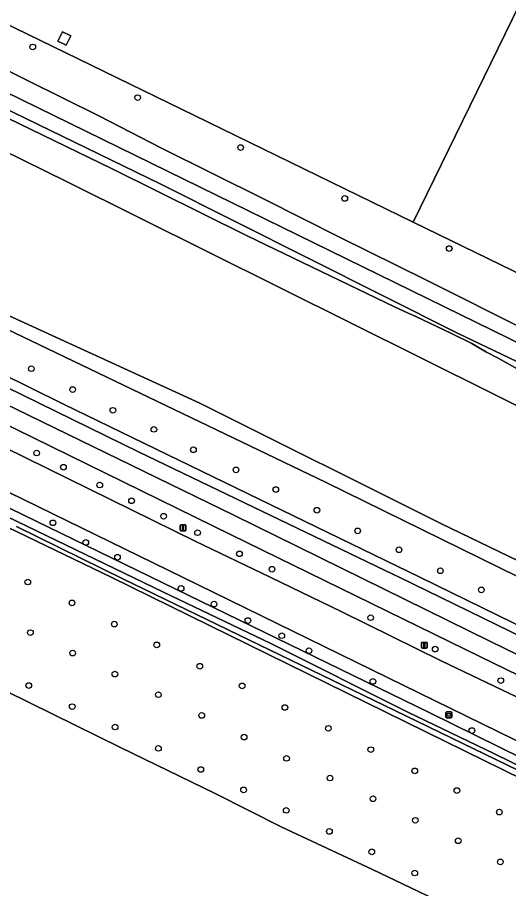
# Model space of a CAD drawing. Extents: x 156141 to 158132, y 385651 to 388333.
# Drawn here: x 156808.9 to 156893.8, y 386196.1 to 386346.8 of the extents above; entities that cross this region are included whole.
import ezdxf

# ---------------------------------------------------------------- set-up
doc = ezdxf.new("R2010")
doc.units = 0
for name, color, linetype in [('IMGEO_Berm_groen', 7, 'Continuous'), ('IMGEO_Boom', 7, 'Continuous'), ('IMGEO_Bouwland', 7, 'Continuous'), ('IMGEO_Erf', 7, 'Continuous'), ('IMGEO_Fietspad_gesloten', 7, 'Continuous'), ('IMGEO_Grasland_overig', 7, 'Continuous'), ('IMGEO_Groenvoorziening', 7, 'Continuous'), ('IMGEO_Hek', 7, 'Continuous'), ('IMGEO_Lage_trafo', 7, 'Continuous'), ('IMGEO_Lichtmast', 7, 'Continuous'), ('IMGEO_Loofbos', 7, 'Continuous'), ('IMGEO_Oever', 7, 'Continuous'), ('IMGEO_Rijbaan_lokaal_gesloten', 7, 'Continuous'), ('IMGEO_Sloot', 7, 'Continuous'), ('IMGEO_Voetpad_open', 7, 'Continuous'), ('IMGEO_Waterloop', 7, 'Continuous'), ('IMGEO_Wegwijzer', 7, 'Continuous')]:
    doc.layers.add(name, color=color, linetype=linetype)

msp = doc.modelspace()

# ---------------------------------------------------------------- linework, layer by layer
at = {"layer": 'IMGEO_Berm_groen'}
for points in [[(156874.88, 386250), (156873.92, 386250.47), (156829.97, 386271.61), (156801.07, 386285.74), (156761.54, 386305.28), (156749.3, 386311.2), (156736.57, 386317.36), (156707.43, 386331.66), (156681.2, 386344.37), (156657.68, 386355.9), (156629.2, 386369.96), (156613.05, 386377.82), (156609.28, 386379.8), (156574.82, 386396.59), (156558.18, 386404.76), (156543.35, 386412.02), (156539.43, 386413.93), (156514.71, 386425.98), (156503.51, 386431.38), (156490.68, 386437.75), (156472.35, 386446.61), (156453.09, 386456.04), (156439.01, 386463.07)], [(156439.93, 386459.43), (156478.08, 386440.66), (156748.12, 386308.63), (156804.27, 386281.19), (156846.28, 386260.73), (156890.66, 386238.9), (156936.44, 386216.54), (157000.04, 386185.31), (157015.75, 386178.18)], [(157014.71, 386175.6), (157000, 386182.1), (156998.79, 386182.7), (156935.1, 386213.72), (156888.97, 386236.22), (156845.86, 386257.32), (156802.24, 386278.71), (156746.83, 386305.79), (156476.91, 386437.66), (156454.28, 386448.77), (156440.3, 386455.67)], [(156957.27, 386191.33), (156837.43, 386250), (156742.53, 386296.33), (156535.86, 386397.24)], [(156614.76, 386366.1), (156674.13, 386337.24), (156685.25, 386331.63), (156700.19, 386324.34), (156714.3, 386317.45), (156736.53, 386306.59), (156745.28, 386302.37), (156755.14, 386297.61), (156775.3, 386287.81), (156799.3, 386276.04), (156839.62, 386256.24), (156852.56, 386250), (156864.99, 386244), (156882.15, 386235.51), (156904.35, 386224.95), (156929.66, 386212.45), (156955.39, 386199.94), (156988.53, 386183.66)], [(156666.27, 386329.93), (156666.29, 386329.98), (156666.83, 386330.54), (156667.9, 386330.78), (156670.86, 386329.85), (156690.84, 386319.44), (156714.79, 386307.37), (156743.23, 386293.2), (156761.56, 386284.29), (156880.06, 386226.6), (156969.14, 386182.65)], [(157000, 386188.81), (156997.82, 386189.87), (156996.45, 386190.43), (156992.57, 386192.32), (156988.39, 386194.35), (156958.65, 386209.02), (156918.24, 386228.86), (156874.88, 386250)]]:
    msp.add_lwpolyline(points, dxfattribs=at)
at = {"layer": 'IMGEO_Boom'}
for centre in [(156811.55, 386341.67), (156829.68, 386332.91), (156847.48, 386324.28), (156865.48, 386315.48), (156883.53, 386306.82), (156811.3, 386286.04), (156818.46, 386282.43), (156825.41, 386278.85), (156832.49, 386275.55), (156812.23, 386271.46), (156839.32, 386272.02), (156816.86, 386269.01), (156846.68, 386268.55), (156823.13, 386265.93), (156853.56, 386265.15), (156828.62, 386263.2), (156860.66, 386261.57), (156815.04, 386259.39), (156834.17, 386260.53), (156867.72, 386258), (156840.04, 386257.68), (156820.72, 386256), (156826.2, 386253.45), (156847.28, 386254.03), (156874.86, 386254.73), (156852.91, 386251.37), (156882.01, 386251.1), (156810.69, 386249.15), (156837.19, 386248.04), (156889.08, 386247.79), (156818.33, 386245.55), (156842.88, 386245.34), (156869.95, 386242.99), (156825.65, 386241.88), (156848.74, 386242.49), (156811.15, 386240.4), (156854.6, 386239.88), (156832.98, 386238.28), (156818.45, 386236.87), (156859.29, 386237.28), (156881.11, 386237.55), (156840.42, 386234.59), (156825.74, 386233.24), (156810.87, 386231.26), (156847.74, 386231.19), (156870.34, 386231.97), (156892.45, 386232.1), (156833.26, 386229.67), (156818.38, 386227.61), (156855.13, 386227.46), (156840.76, 386226.09), (156825.79, 386224.08), (156862.65, 386223.86), (156887.46, 386223.48), (156848.09, 386222.34), (156833.27, 386220.39), (156869.98, 386220.17), (156855.42, 386218.67), (156840.6, 386216.74), (156877.59, 386216.5), (156862.93, 386215.26), (156847.99, 386213.21), (156884.86, 386213.09), (156870.37, 386211.68), (156855.36, 386209.67), (156892.2, 386209.37), (156877.67, 386207.96), (156862.83, 386206.02), (156885.09, 386204.42), (156870.16, 386202.49), (156892.38, 386200.76), (156877.59, 386198.84)]:
    msp.add_circle(centre, 0.489, dxfattribs=at)
at = {"layer": 'IMGEO_Bouwland'}
msp.add_lwpolyline([(156887.62, 386191.12), (156870.25, 386199.46), (156854.63, 386206.77), (156843.08, 386212.58), (156826.71, 386220.54), (156799.18, 386234.11), (156775.99, 386245.31), (156750.7, 386257.9), (156727.51, 386268.85), (156707.67, 386278.64), (156675.73, 386294.53), (156650.3, 386306.68), (156628.11, 386317.67), (156606.62, 386328.01)], dxfattribs=at)
at = {"layer": 'IMGEO_Erf'}
for points in [[(156467.27, 386511.43), (156654.66, 386420.01), (156654.6, 386419.89), (156819.39, 386339.6), (156839.51, 386329.8), (156877.29, 386311.4), (156965.31, 386491.61), (156966.64, 386494.22), (156968.44, 386496.63), (156970.4, 386498.96), (156972.53, 386501.02), (156974.9, 386502.92), (156977.41, 386504.45), (156980.02, 386506.02), (156982.74, 386507.19), (156986.18, 386508.22), (156981.22, 386514.25), (156978.47, 386517.59), (156958.79, 386541.51), (156951.16, 386550.77), (156944.36, 386559.04), (156934.05, 386571.56), (156837.85, 386688.1)], [(156993.9, 386498.84), (156987.59, 386506.51), (156986.18, 386508.22), (156982.74, 386507.19), (156980.02, 386506.02), (156977.41, 386504.45), (156974.9, 386502.92), (156972.53, 386501.02), (156970.4, 386498.96), (156968.44, 386496.63), (156966.64, 386494.22), (156965.31, 386491.61), (156877.29, 386311.4), (156976.29, 386263.17), (156977.15, 386263.89), (156998.63, 386281.54), (156988.88, 386285.67), (157047.4, 386333.71)]]:
    msp.add_lwpolyline(points, dxfattribs=at)
msp.add_lwpolyline([(156818.13, 386343.6), (156817.33, 386341.96), (156815.87, 386342.65), (156816.67, 386344.28)], close=True, dxfattribs=at)
at = {"layer": 'IMGEO_Fietspad_gesloten'}
msp.add_lwpolyline([(156748.12, 386308.63), (156746.83, 386305.79), (156802.24, 386278.71), (156845.86, 386257.32), (156888.97, 386236.22), (156935.1, 386213.72), (156998.79, 386182.7), (157000.04, 386185.31), (156936.44, 386216.54), (156890.66, 386238.9), (156846.28, 386260.73), (156804.27, 386281.19)], close=True, dxfattribs=at)
at = {"layer": 'IMGEO_Grasland_overig'}
for points in [[(156953.91, 386186.63), (156825.09, 386250), (156773.09, 386275.04), (156725.27, 386298.7), (156709.29, 386306.75), (156691.43, 386315.71), (156687.35, 386317.63), (156665.95, 386328.26), (156662.99, 386329.73), (156648.87, 386336.74), (156637.95, 386342.17), (156625.35, 386349.27), (156598.54, 386363.27)], [(156606.62, 386328.01), (156628.11, 386317.67), (156650.3, 386306.68), (156675.73, 386294.53), (156707.67, 386278.64), (156727.51, 386268.85), (156750.7, 386257.9), (156775.99, 386245.31), (156799.18, 386234.11), (156826.71, 386220.54), (156843.08, 386212.58), (156854.63, 386206.77), (156870.25, 386199.46), (156887.62, 386191.12)]]:
    msp.add_lwpolyline(points, dxfattribs=at)
at = {"layer": 'IMGEO_Groenvoorziening'}
for points in [[(157165.3, 386154.9), (157174.32, 386150.33), (157189.71, 386159.21), (157185.05, 386163.19), (157127.23, 386195.07), (157106.49, 386206.51), (157053.42, 386226.12), (157051.11, 386226.97), (157039.19, 386231.88), (157004.07, 386250), (157000, 386252.1), (156977.15, 386263.89), (156976.29, 386263.17), (156877.29, 386311.4), (156839.51, 386329.8), (156819.39, 386339.6), (156654.6, 386419.89)], [(156634.98, 386400.55), (156635.12, 386401.73), (156635.48, 386402.41), (156636.24, 386403.19), (156637.43, 386403.27), (156639.54, 386402.52), (156649.07, 386398.9), (156657.64, 386396.07), (156661, 386394.56), (156669.9, 386390.49), (156690.28, 386380.52), (156726.8, 386362.78), (156726.37, 386360.59), (156727.13, 386360.21), (156727.74, 386359.91), (156729.99, 386360.64), (156741.03, 386356.04), (156817.52, 386318.34), (156903.3, 386275.62), (156918.93, 386268.5), (156956.55, 386250), (157000, 386228.64), (157031.36, 386213.22), (157074.78, 386191.48)], [(156799.39, 386341.54), (156810.52, 386335.96), (156823.08, 386329.73), (156833.71, 386324.21), (156851.57, 386315.37), (156864.58, 386308.77), (156879.6, 386301.33), (156896.93, 386292.64), (156971.78, 386256.2), (157013.65, 386235.83)], [(157007.86, 386230.37), (156983.26, 386242.23), (156959.87, 386253.46), (156938.89, 386263.74), (156923.09, 386271.59), (156907.17, 386279.13), (156904.35, 386280.55), (156902.06, 386281.92), (156899.69, 386283.5), (156893.93, 386286.74), (156892.01, 386287.84), (156889.99, 386288.92), (156887.47, 386290.42), (156883.92, 386292.1), (156877.74, 386295.08), (156876.44, 386295.62), (156874.1, 386296.73), (156848.63, 386309.02), (156825.28, 386320.58), (156803.17, 386331.33)]]:
    msp.add_lwpolyline(points, dxfattribs=at)
at = {"layer": 'IMGEO_Hek'}
msp.add_lwpolyline([(156976.29, 386263.17), (156877.29, 386311.4), (156839.51, 386329.8), (156819.39, 386339.6), (156654.6, 386419.89)], dxfattribs=at)
at = {"layer": 'IMGEO_Lage_trafo'}
msp.add_lwpolyline([(156817.33, 386341.96), (156818.13, 386343.6), (156816.67, 386344.28), (156815.87, 386342.65)], close=True, dxfattribs=at)
at = {"layer": 'IMGEO_Lichtmast'}
for p, q in [((156837.04, 386258.13), (156837.04, 386258.93)), ((156837.04, 386258.93), (156837.04, 386258.13)), ((156837.14, 386259.03), (156837.93, 386259.03)), ((156837.93, 386259.03), (156837.14, 386259.03)), ((156838.03, 386258.93), (156838.03, 386258.13)), ((156838.03, 386258.13), (156838.03, 386258.93)), ((156837.93, 386258.03), (156837.14, 386258.03)), ((156837.14, 386258.03), (156837.93, 386258.03)), ((156878.84, 386238.72), (156879.63, 386238.72)), ((156879.63, 386238.72), (156878.84, 386238.72)), ((156878.74, 386237.83), (156878.74, 386238.62)), ((156878.74, 386238.62), (156878.74, 386237.83)), ((156879.63, 386237.73), (156878.84, 386237.73)), ((156878.84, 386237.73), (156879.63, 386237.73)), ((156879.73, 386238.62), (156879.73, 386237.83)), ((156879.73, 386237.83), (156879.73, 386238.62))]:
    msp.add_line(p, q, dxfattribs=at)
for points in [[(156837.46, 386258.9), (156837.61, 386258.9), (156837.61, 386258.15), (156837.46, 386258.15), (156837.46, 386258.9)], [(156879.16, 386238.6), (156879.31, 386238.6), (156879.31, 386237.85), (156879.16, 386237.85), (156879.16, 386238.6)]]:
    msp.add_lwpolyline(points, dxfattribs=at)
for centre, start, end in [((156837.14, 386258.93), 90, 180), ((156837.14, 386258.93), 90, 180), ((156837.93, 386258.93), 0, 90), ((156837.93, 386258.93), 360, 90), ((156837.14, 386258.13), 180, 270), ((156837.14, 386258.13), 180, 270), ((156837.93, 386258.13), 270, 0), ((156837.93, 386258.13), 270, 0), ((156878.84, 386238.62), 90, 180), ((156878.84, 386238.62), 90, 180), ((156879.63, 386238.62), 0, 90), ((156879.63, 386238.62), 360, 90), ((156878.84, 386237.83), 180, 270), ((156878.84, 386237.83), 180, 270), ((156879.63, 386237.83), 270, 0), ((156879.63, 386237.83), 270, 0)]:
    msp.add_arc(centre, 0.1, start, end, dxfattribs=at)
at = {"layer": 'IMGEO_Loofbos'}
for points in [[(156441.01, 386463.8), (156479.51, 386444.91), (156513.81, 386428.04), (156540.12, 386415.26), (156546.07, 386412.38), (156571.02, 386399.96), (156633.35, 386369.63), (156663.58, 386354.86), (156696.62, 386338.78), (156728.15, 386323.33), (156794.45, 386290.97), (156816.86, 386279.93), (156878.47, 386250), (156993.26, 386193.78), (156997.02, 386191.93), (156998.62, 386191.17), (157000, 386190.5)], [(157124.57, 386157.7), (157117.99, 386147.73), (157087.44, 386163.38), (157050.23, 386178.35), (157034.32, 386182.49), (157015.46, 386191.95), (157000, 386199.36), (156937.68, 386229.26), (156895.56, 386250), (156862.26, 386266.39), (156787.83, 386302.1), (156752.69, 386319.23)]]:
    msp.add_lwpolyline(points, dxfattribs=at)
at = {"layer": 'IMGEO_Oever'}
for points in [[(156369.37, 386548.15), (156375.83, 386542.6), (156377.09, 386541.78), (156394.59, 386533.14), (156429.81, 386515.83), (156471.12, 386494.85), (156473.14, 386494.28), (156505.36, 386478.31), (156540.44, 386461.36), (156560.01, 386451.66), (156584.71, 386439.44), (156621.19, 386421.87), (156656.79, 386404.96), (156660.4, 386403.79), (156663.39, 386402.99), (156690.51, 386390.35), (156735.29, 386368.52), (156767.35, 386353.29), (156978.16, 386250), (157000, 386239.3)], [(157022.75, 386224.65), (156980.5, 386244.88), (156938.53, 386265.49), (156907.52, 386280.57), (156906.17, 386280.24), (156905.23, 386280.71), (156905.14, 386281.88), (156902.84, 386283.66), (156884.99, 386292.19), (156833.57, 386317.99), (156795.35, 386336.54), (156757.55, 386355.47), (156748.98, 386359.31), (156721.76, 386372.84), (156683.78, 386391.25), (156660.59, 386401.7), (156641.58, 386408.96), (156628.88, 386414.53), (156592.21, 386433.17)], [(157030.14, 386188.01), (157000.91, 386201.78), (156952.29, 386225.38), (156882.22, 386259.2), (156840.44, 386280.09), (156803.91, 386296.77), (156753.89, 386322.15), (156731.68, 386333.11), (156693.37, 386356.34), (156659.32, 386380.34), (156643.83, 386391.75)], [(157013.65, 386235.83), (156971.78, 386256.2), (156896.93, 386292.64), (156879.6, 386301.33), (156864.58, 386308.77), (156851.57, 386315.37), (156833.71, 386324.21), (156823.08, 386329.73), (156810.52, 386335.96), (156799.39, 386341.54), (156791.85, 386345.17), (156785.24, 386348.63), (156775.76, 386353.83), (156766.16, 386358.08), (156761.05, 386361.19), (156751.74, 386365.56), (156743.29, 386369.94), (156733.36, 386374.77), (156729.59, 386376.46), (156726.2, 386378.66), (156720.61, 386381.31), (156715.79, 386383.47), (156708.17, 386386.96)], [(156969.14, 386182.65), (156880.06, 386226.6), (156761.56, 386284.29), (156743.23, 386293.2), (156714.79, 386307.37), (156690.84, 386319.44), (156670.86, 386329.85), (156667.9, 386330.78), (156666.83, 386330.54), (156666.29, 386329.98), (156666.27, 386329.93), (156665.93, 386329.14), (156665.95, 386328.26), (156687.35, 386317.63), (156691.43, 386315.71), (156709.29, 386306.75), (156725.27, 386298.7), (156773.09, 386275.04), (156825.09, 386250), (156953.91, 386186.63)], [(156803.17, 386331.33), (156825.28, 386320.58), (156848.63, 386309.02), (156874.1, 386296.73), (156876.44, 386295.62), (156877.74, 386295.08), (156883.92, 386292.1), (156887.47, 386290.42), (156889.99, 386288.92), (156892.01, 386287.84), (156893.93, 386286.74), (156899.69, 386283.5), (156902.06, 386281.92), (156904.35, 386280.55), (156907.17, 386279.13), (156923.09, 386271.59), (156938.89, 386263.74), (156959.87, 386253.46), (156983.26, 386242.23), (157007.86, 386230.37)], [(156752.69, 386319.23), (156787.83, 386302.1), (156862.26, 386266.39), (156895.56, 386250), (156937.68, 386229.26), (157000, 386199.36), (157015.46, 386191.95), (157034.32, 386182.49), (157050.23, 386178.35), (157087.44, 386163.38), (157117.99, 386147.73), (157124.57, 386157.7)], [(156803.66, 386262.08), (156834.14, 386247.41), (156852.73, 386238.5), (156876.41, 386226.65), (156891.37, 386219.45), (156904.93, 386212.84), (156926.12, 386202.51), (156944.66, 386193.43)], [(156943.61, 386192.96), (156922.83, 386203.28), (156903.75, 386212.49), (156895.54, 386216.55), (156874.11, 386226.95), (156827.24, 386249.65), (156808.74, 386258.76)]]:
    msp.add_lwpolyline(points, dxfattribs=at)
at = {"layer": 'IMGEO_Rijbaan_lokaal_gesloten'}
msp.add_lwpolyline([(156929.66, 386212.45), (156904.35, 386224.95), (156882.15, 386235.51), (156864.99, 386244), (156852.56, 386250), (156839.62, 386256.24), (156799.3, 386276.04), (156775.3, 386287.81), (156755.14, 386297.61), (156745.28, 386302.37), (156742.53, 386296.33), (156837.43, 386250), (156957.27, 386191.33), (156982.2, 386179.08), (156985.66, 386177.37), (157000, 386170.33), (157038.96, 386151.18)], dxfattribs=at)
at = {"layer": 'IMGEO_Sloot'}
for points in [[(156944.66, 386193.43), (156926.12, 386202.51), (156904.93, 386212.84), (156891.37, 386219.45), (156876.41, 386226.65), (156852.73, 386238.5), (156834.14, 386247.41), (156803.66, 386262.08)], [(156808.74, 386258.76), (156827.24, 386249.65), (156874.11, 386226.95), (156895.54, 386216.55), (156903.75, 386212.49), (156922.83, 386203.28), (156943.61, 386192.96)]]:
    msp.add_lwpolyline(points, dxfattribs=at)
at = {"layer": 'IMGEO_Voetpad_open'}
for points in [[(157000, 386190.5), (156998.62, 386191.17), (156997.02, 386191.93), (156993.26, 386193.78), (156878.47, 386250), (156816.86, 386279.93), (156794.45, 386290.97), (156728.15, 386323.33), (156696.62, 386338.78), (156663.58, 386354.86), (156633.35, 386369.63), (156571.02, 386399.96), (156546.07, 386412.38), (156540.12, 386415.26), (156513.81, 386428.04), (156479.51, 386444.91), (156441.01, 386463.8)], [(156613.05, 386377.82), (156629.2, 386369.96), (156657.68, 386355.9), (156681.2, 386344.37), (156707.43, 386331.66), (156736.57, 386317.36), (156749.3, 386311.2), (156761.54, 386305.28), (156801.07, 386285.74), (156829.97, 386271.61), (156873.92, 386250.47), (156874.88, 386250), (156918.24, 386228.86), (156958.65, 386209.02), (156988.39, 386194.35)]]:
    msp.add_lwpolyline(points, dxfattribs=at)
at = {"layer": 'IMGEO_Waterloop'}
for points in [[(156592.21, 386433.17), (156628.88, 386414.53), (156641.58, 386408.96), (156660.59, 386401.7), (156683.78, 386391.25), (156721.76, 386372.84), (156748.98, 386359.31), (156757.55, 386355.47), (156795.35, 386336.54), (156833.57, 386317.99), (156884.99, 386292.19), (156902.84, 386283.66), (156905.14, 386281.88), (156905.23, 386280.71), (156906.17, 386280.24), (156907.52, 386280.57), (156938.53, 386265.49), (156980.5, 386244.88), (157022.75, 386224.65)], [(157000, 386239.3), (156978.16, 386250), (156767.35, 386353.29), (156735.29, 386368.52), (156690.51, 386390.35), (156663.39, 386402.99), (156660.4, 386403.79), (156656.79, 386404.96), (156621.19, 386421.87)], [(157006.16, 386224.03), (156919.04, 386266.93), (156903.3, 386275.62), (156817.52, 386318.34), (156741.03, 386356.04)], [(156803.91, 386296.77), (156840.44, 386280.09), (156882.22, 386259.2), (156952.29, 386225.38), (157000.91, 386201.78)]]:
    msp.add_lwpolyline(points, dxfattribs=at)
at = {"layer": 'IMGEO_Wegwijzer'}
for p, q in [((156883.08, 386226.69), (156883.87, 386226.69)), ((156883.87, 386226.69), (156883.08, 386226.69)), ((156882.98, 386225.79), (156882.98, 386226.59)), ((156882.98, 386226.59), (156882.98, 386225.79)), ((156883.87, 386225.69), (156883.08, 386225.69)), ((156883.08, 386225.69), (156883.87, 386225.69)), ((156883.97, 386226.59), (156883.97, 386225.79)), ((156883.97, 386225.79), (156883.97, 386226.59))]:
    msp.add_line(p, q, dxfattribs=at)
for points in [[(156883.08, 386226.42), (156883.87, 386226.42), (156883.87, 386225.96), (156883.08, 386225.96), (156883.08, 386226.42)], [(156883.15, 386226.36), (156883.15, 386226.02), (156883.81, 386226.02), (156883.81, 386226.36), (156883.15, 386226.36)]]:
    msp.add_lwpolyline(points, dxfattribs=at)
for centre, start, end in [((156883.08, 386226.59), 90, 180), ((156883.08, 386226.59), 90, 180), ((156883.87, 386226.59), 0, 90), ((156883.87, 386226.59), 360, 90), ((156883.08, 386225.79), 180, 270), ((156883.08, 386225.79), 180, 270), ((156883.87, 386225.79), 270, 0), ((156883.87, 386225.79), 270, 0)]:
    msp.add_arc(centre, 0.1, start, end, dxfattribs=at)

doc.saveas('drawing.dxf')
